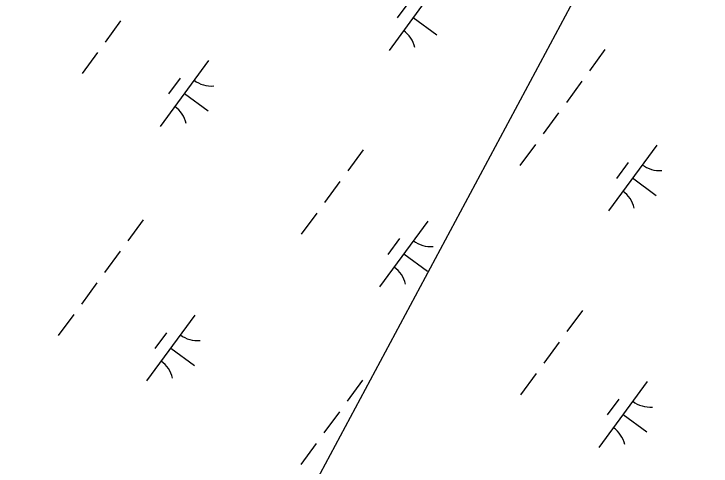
# Model space of a CAD drawing. Extents: x 3905714 to 3926767, y 183354 to 205755.
# Drawn here: x 3919134.6 to 3919561.2, y 194199.3 to 194476.2 of the extents above; entities that cross this region are included whole.
import ezdxf

# ---------------------------------------------------------------- set-up
doc = ezdxf.new("R2010")
doc.units = 0
doc.layers.add('V-UTIL-LINE', color=7, linetype='Continuous')
doc.layers.add('V-WETL-SWMP', color=7, linetype='Continuous')

msp = doc.modelspace()

# ---------------------------------------------------------------- linework, layer by layer
at = {"layer": 'V-UTIL-LINE'}
msp.add_lwpolyline([(3922094.67, 198742.56), (3921080.02, 197477.61), (3915734.79, 187496.67)], dxfattribs=at)
at = {"layer": 'V-WETL-SWMP'}
for p, q in [((3919393.71, 194494.18), (3919364.16, 194453.84)), ((3919376.25, 194483.41), (3919369.16, 194473.73)), ((3919378.93, 194474.01), (3919393.45, 194463.37)), ((3919199.93, 194471.85), (3919190.47, 194458.95)), ((3919496.26, 194454.28), (3919486.8, 194441.37)), ((3919185.74, 194452.49), (3919176.29, 194439.59)), ((3919253.75, 194447.66), (3919224.2, 194407.33)), ((3919236.3, 194436.9), (3919229.21, 194427.22)), ((3919482.07, 194434.92), (3919472.62, 194422.01)), ((3919238.98, 194427.5), (3919253.5, 194416.86)), ((3919467.89, 194415.56), (3919458.43, 194402.65)), ((3919348.29, 194392.91), (3919338.84, 194380)), ((3919453.7, 194396.2), (3919444.25, 194383.29)), ((3919527.89, 194395.87), (3919498.34, 194355.54)), ((3919510.43, 194385.1), (3919503.34, 194375.42)), ((3919334.11, 194373.55), (3919324.65, 194360.64)), ((3919513.11, 194375.7), (3919527.63, 194365.07)), ((3919319.92, 194354.19), (3919310.47, 194341.28)), ((3919213.76, 194350.15), (3919204.31, 194337.24)), ((3919387.93, 194349.36), (3919358.38, 194309.02)), ((3919370.48, 194338.59), (3919363.39, 194328.91)), ((3919199.58, 194330.79), (3919190.12, 194317.88)), ((3919373.16, 194329.19), (3919387.68, 194318.55)), ((3919185.39, 194311.43), (3919175.94, 194298.52)), ((3919171.21, 194292.07), (3919161.75, 194279.16)), ((3919245.39, 194291.74), (3919215.84, 194251.41)), ((3919482.47, 194294.6), (3919473.02, 194281.7)), ((3919227.94, 194280.97), (3919220.85, 194271.29)), ((3919468.29, 194275.24), (3919458.83, 194262.34)), ((3919230.62, 194271.57), (3919245.14, 194260.94)), ((3919454.1, 194255.88), (3919444.65, 194242.97)), ((3919347.94, 194251.84), (3919338.49, 194238.94)), ((3919522.11, 194251.05), (3919492.56, 194210.72)), ((3919504.66, 194240.28), (3919497.57, 194230.6)), ((3919333.76, 194232.48), (3919324.3, 194219.58)), ((3919507.34, 194230.88), (3919521.86, 194220.25)), ((3919319.57, 194213.12), (3919310.12, 194200.22))]:
    msp.add_line(p, q, dxfattribs=at)
for centre, start, end in [((3919362.8, 194451.59), 13, 54.5436), ((3919255.49, 194449.64), 233, 274.5436), ((3919222.85, 194405.07), 13, 54.5436), ((3919529.63, 194397.85), 233, 274.5436), ((3919496.98, 194353.28), 13, 54.5436), ((3919389.67, 194351.33), 233, 274.5436), ((3919357.02, 194306.77), 13, 54.5436), ((3919247.13, 194293.71), 233, 274.5436), ((3919214.49, 194249.15), 13, 54.5436), ((3919523.85, 194253.02), 233, 274.5436), ((3919491.2, 194208.46), 13, 54.5436)]:
    msp.add_arc(centre, 17.62, start, end, dxfattribs=at)

doc.saveas('drawing.dxf')
